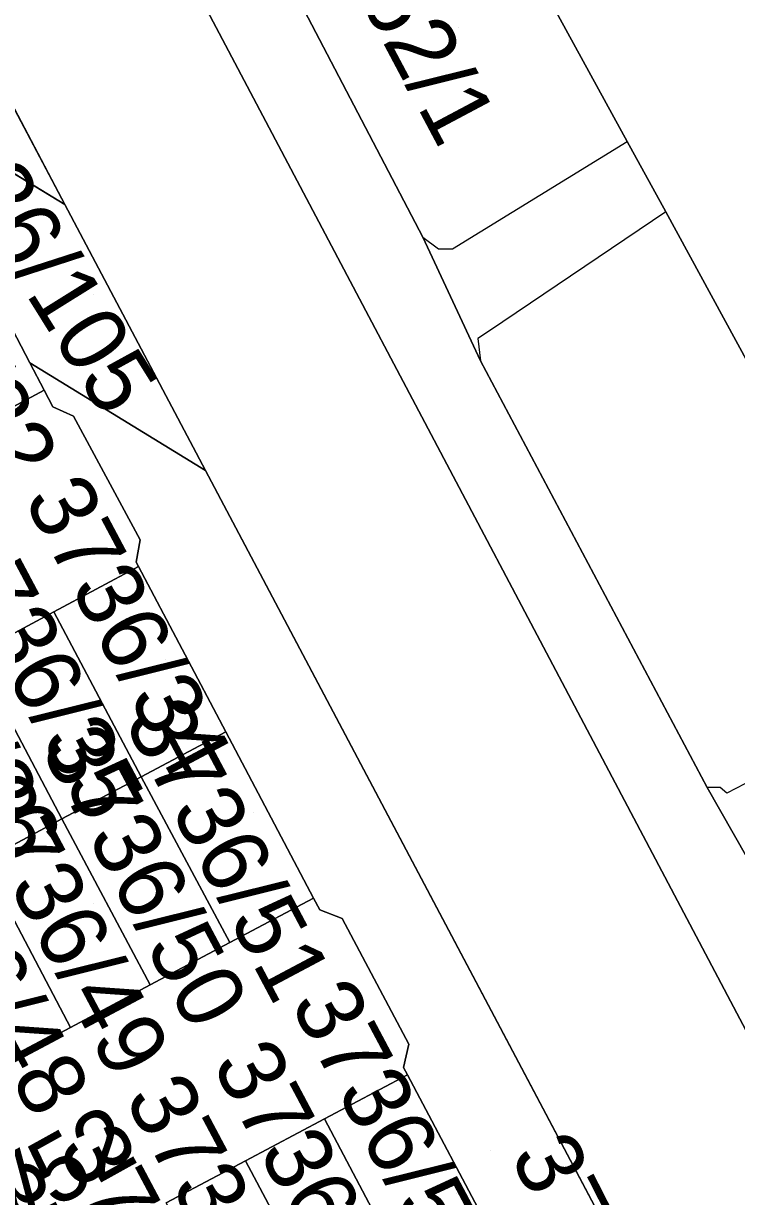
# Model space of a CAD drawing. Extents: x -262715 to -259381, y -1237238 to -1231182.
# Drawn here: x -261709.07 to -261687.73, y -1235445 to -1235409.89 of the extents above; entities that cross this region are included whole.
import ezdxf

# ---------------------------------------------------------------- set-up
doc = ezdxf.new("R2010")
doc.units = 0
for name, color, linetype in [('body_kn', 7, 'Continuous'), ('kladpar_druhypozemkov', 7, 'Continuous'), ('kladpar_hranice', 7, 'Continuous'), ('kladpar_parcelnecisla', 7, 'Continuous'), ('kladpar_plochy', 7, 'Continuous'), ('zappar_hrandruhpozemk', 7, 'Continuous')]:
    doc.layers.add(name, color=color, linetype=linetype)

msp = doc.modelspace()

# ---------------------------------------------------------------- linework, layer by layer
at = {"layer": 'body_kn'}
for p, q in [((-261691, -1235413.42), (-261691, -1235413.42)), ((-261707.83, -1235415.31), (-261707.83, -1235415.31)), ((-261707.83, -1235415.31), (-261707.83, -1235415.31)), ((-261689.85, -1235415.53), (-261689.85, -1235415.53)), ((-261689.85, -1235415.53), (-261689.85, -1235415.53)), ((-261697.12, -1235416.29), (-261697.12, -1235416.29)), ((-261697.12, -1235416.29), (-261697.12, -1235416.29)), ((-261696.65, -1235416.64), (-261696.65, -1235416.64)), ((-261696.23, -1235416.64), (-261696.23, -1235416.64)), ((-261695.12, -1235419.09), (-261695.12, -1235419.09)), ((-261695.47, -1235419.32), (-261695.47, -1235419.32)), ((-261708.88, -1235420.05), (-261708.88, -1235420.05)), ((-261708.88, -1235420.05), (-261708.88, -1235420.05)), ((-261695.39, -1235419.99), (-261695.39, -1235419.99)), ((-261708.45, -1235420.87), (-261708.45, -1235420.87)), ((-261708.19, -1235421.37), (-261708.19, -1235421.37)), ((-261707.57, -1235421.65), (-261707.57, -1235421.65)), ((-261703.62, -1235423.27), (-261703.62, -1235423.27)), ((-261703.62, -1235423.27), (-261703.62, -1235423.27)), ((-261705.58, -1235425.35), (-261705.58, -1235425.35)), ((-261705.7, -1235426.02), (-261705.7, -1235426.02)), ((-261705.63, -1235426.15), (-261705.63, -1235426.15)), ((-261705.63, -1235426.15), (-261705.63, -1235426.15)), ((-261708.16, -1235427.5), (-261708.16, -1235427.5)), ((-261708.16, -1235427.5), (-261708.16, -1235427.5)), ((-261703.02, -1235431.09), (-261703.02, -1235431.09)), ((-261705.55, -1235432.44), (-261705.55, -1235432.44)), ((-261705.55, -1235432.44), (-261705.55, -1235432.44)), ((-261688.61, -1235432.76), (-261688.61, -1235432.76)), ((-261688.22, -1235432.76), (-261688.22, -1235432.76)), ((-261688.02, -1235432.93), (-261688.02, -1235432.93)), ((-261707.92, -1235433.7), (-261707.92, -1235433.7)), ((-261707.92, -1235433.7), (-261707.92, -1235433.7)), ((-261700.39, -1235436.07), (-261700.39, -1235436.07)), ((-261700.2, -1235436.42), (-261700.2, -1235436.42)), ((-261699.53, -1235436.68), (-261699.53, -1235436.68)), ((-261702.9, -1235437.4), (-261702.9, -1235437.4)), ((-261705.28, -1235438.67), (-261705.28, -1235438.67)), ((-261707.66, -1235439.94), (-261707.66, -1235439.94)), ((-261697.54, -1235440.44), (-261697.54, -1235440.44)), ((-261697.7, -1235441.14), (-261697.7, -1235441.14)), ((-261697.58, -1235441.36), (-261697.58, -1235441.36)), ((-261697.58, -1235441.36), (-261697.58, -1235441.36)), ((-261700.06, -1235442.68), (-261700.06, -1235442.68)), ((-261700.06, -1235442.68), (-261700.06, -1235442.68)), ((-261702.43, -1235443.94), (-261702.43, -1235443.94)), ((-261702.43, -1235443.94), (-261702.43, -1235443.94))]:
    msp.add_line(p, q, dxfattribs=at)
at = {"layer": 'kladpar_druhypozemkov'}
for p, q in [((-261696.05, -1235410), (-261696.05, -1235410)), ((-261706.98, -1235418), (-261706.98, -1235418)), ((-261704.82, -1235428.93), (-261704.82, -1235428.93)), ((-261707.06, -1235430.46), (-261707.06, -1235430.46)), ((-261702.18, -1235433.52), (-261702.18, -1235433.52)), ((-261704.28, -1235435.56), (-261704.28, -1235435.56)), ((-261706.99, -1235436.23), (-261706.99, -1235436.23)), ((-261709.05, -1235438.03), (-261709.05, -1235438.03)), ((-261695.09, -1235443.64), (-261695.09, -1235443.64)), ((-261709.02, -1235444.57), (-261709.02, -1235444.57)), ((-261696.12, -1235444.91), (-261696.12, -1235444.91))]:
    msp.add_line(p, q, dxfattribs=at)
at = {"layer": 'kladpar_hranice'}
for p, q in [((-261712.43, -1235406.61), (-261707.83, -1235415.31)), ((-261713.02, -1235412.15), (-261707.83, -1235415.31)), ((-261707.83, -1235415.31), (-261713.02, -1235412.15)), ((-261707.83, -1235415.31), (-261703.62, -1235423.27)), ((-261703.62, -1235423.27), (-261708.88, -1235420.05)), ((-261708.88, -1235420.05), (-261703.62, -1235423.27)), ((-261703.62, -1235423.27), (-261678.85, -1235470.11))]:
    msp.add_line(p, q, dxfattribs=at)
for points in [[(-261809.04, -1235212.19), (-261808.62, -1235214.91), (-261807.47, -1235217.13), (-261805.77, -1235218.58), (-261802.73, -1235220.01), (-261795.65, -1235222.6), (-261786.63, -1235237.16), (-261748.08, -1235303.79), (-261742.98, -1235312.77), (-261741.37, -1235315.34), (-261739.11, -1235317.34), (-261735.07, -1235317.75), (-261705.46, -1235303.06), (-261703.37, -1235307.52), (-261732.44, -1235322.67), (-261734.95, -1235324.2), (-261737.36, -1235326.94), (-261738.5, -1235329.5), (-261738.26, -1235334.93), (-261737.37, -1235339), (-261730.12, -1235359.71), (-261723.19, -1235372.37), (-261670.09, -1235472.89), (-261667.96, -1235476.77)], [(-261661.1, -1235489.22), (-261662.36, -1235486.93), (-261667.96, -1235476.77), (-261670.09, -1235472.89), (-261723.19, -1235372.37), (-261730.12, -1235359.71)], [(-261801.27, -1235369.39), (-261787.77, -1235379.3), (-261783.89, -1235381.96), (-261746.22, -1235413.83), (-261733.45, -1235436.74), (-261727.89, -1235446.72), (-261708.1, -1235482.24), (-261703.58, -1235487.53), (-261696.5, -1235491.96), (-261691.65, -1235492.63), (-261686.53, -1235491.33), (-261674.14, -1235485.03), (-261672.98, -1235482.32), (-261673.71, -1235479.97), (-261673.82, -1235479.62), (-261676.06, -1235475.38), (-261678.85, -1235470.11), (-261703.62, -1235423.27), (-261707.83, -1235415.31), (-261712.43, -1235406.61), (-261716.8, -1235398.35), (-261718.47, -1235395.18), (-261719.26, -1235393.69), (-261731.81, -1235369.96)], [(-261687.01, -1235435.56), (-261688.61, -1235432.76), (-261695.39, -1235419.99), (-261697.12, -1235416.29), (-261703.87, -1235403.36)], [(-261703.87, -1235403.36), (-261697.12, -1235416.29), (-261695.39, -1235419.99), (-261688.61, -1235432.76), (-261687.01, -1235435.56), (-261686.87, -1235435.81), (-261680.44, -1235448.17), (-261678.75, -1235451.66), (-261672.49, -1235463.55), (-261670.5, -1235466.92), (-261668.07, -1235471.7), (-261667.66, -1235471.95), (-261667.22, -1235471.86), (-261660.3, -1235467.54), (-261658.33, -1235466.33), (-261656.48, -1235469.79), (-261658.39, -1235470.88), (-261665.17, -1235475.69), (-261665.53, -1235476.08), (-261665.58, -1235476.48), (-261656.26, -1235493.1)], [(-261678.89, -1235408.97), (-261675.43, -1235415.26), (-261685.41, -1235421.49), (-261686.33, -1235421.98), (-261689.85, -1235415.53), (-261691, -1235413.42), (-261695.01, -1235406.09)], [(-261695.01, -1235406.09), (-261691, -1235413.42), (-261689.85, -1235415.53), (-261686.33, -1235421.98)], [(-261708.88, -1235420.05), (-261710.98, -1235416.04), (-261713.02, -1235412.15)], [(-261710.98, -1235416.04), (-261708.88, -1235420.05), (-261708.45, -1235420.87), (-261710.97, -1235422.21), (-261713.57, -1235417.42), (-261710.98, -1235416.04)], [(-261686.99, -1235461.2), (-261689.6, -1235456.32), (-261689.8, -1235455.95), (-261689.62, -1235455.51), (-261691.75, -1235451.55), (-261692.22, -1235451.46), (-261692.43, -1235451.06), (-261695.01, -1235446.21), (-261697.58, -1235441.36), (-261697.7, -1235441.14), (-261697.54, -1235440.44), (-261699.53, -1235436.68), (-261700.2, -1235436.42), (-261700.39, -1235436.07), (-261703.02, -1235431.09), (-261705.63, -1235426.15), (-261705.7, -1235426.02), (-261705.58, -1235425.35), (-261707.57, -1235421.65), (-261708.19, -1235421.37), (-261708.45, -1235420.87), (-261708.88, -1235420.05)], [(-261710.97, -1235422.21), (-261708.45, -1235420.87), (-261708.19, -1235421.37), (-261707.57, -1235421.65), (-261705.58, -1235425.35), (-261705.7, -1235426.02), (-261705.63, -1235426.15), (-261708.16, -1235427.5), (-261710.53, -1235428.77)], [(-261705.63, -1235426.15), (-261703.02, -1235431.09), (-261705.55, -1235432.44), (-261708.16, -1235427.5), (-261705.63, -1235426.15)], [(-261708.16, -1235427.5), (-261705.55, -1235432.44), (-261707.92, -1235433.7), (-261710.53, -1235428.77), (-261708.16, -1235427.5)], [(-261710.53, -1235428.77), (-261707.92, -1235433.7), (-261710.29, -1235434.97), (-261712.91, -1235430.03), (-261710.53, -1235428.77)], [(-261705.55, -1235432.44), (-261703.02, -1235431.09), (-261700.39, -1235436.07), (-261702.9, -1235437.4), (-261705.55, -1235432.44)], [(-261707.92, -1235433.7), (-261705.55, -1235432.44), (-261702.9, -1235437.4), (-261705.28, -1235438.67), (-261707.92, -1235433.7)], [(-261710.29, -1235434.97), (-261707.92, -1235433.7), (-261705.28, -1235438.67), (-261707.66, -1235439.94), (-261710.29, -1235434.97)], [(-261712.61, -1235436.2), (-261710.29, -1235434.97), (-261707.66, -1235439.94), (-261710, -1235441.18), (-261712.61, -1235436.2)], [(-261719.44, -1235446.21), (-261717.06, -1235444.94), (-261714.7, -1235443.68), (-261712.37, -1235442.44), (-261710, -1235441.18), (-261707.66, -1235439.94), (-261705.28, -1235438.67), (-261702.9, -1235437.4), (-261700.39, -1235436.07), (-261700.2, -1235436.42), (-261699.53, -1235436.68), (-261697.54, -1235440.44), (-261697.7, -1235441.14), (-261697.58, -1235441.36), (-261700.06, -1235442.68), (-261702.43, -1235443.94), (-261704.8, -1235445.19)], [(-261697.58, -1235441.36), (-261695.01, -1235446.21), (-261697.5, -1235447.54), (-261700.06, -1235442.68), (-261697.58, -1235441.36)], [(-261700.06, -1235442.68), (-261697.5, -1235447.54), (-261699.85, -1235448.79), (-261702.43, -1235443.94), (-261700.06, -1235442.68)], [(-261702.43, -1235443.94), (-261699.85, -1235448.79), (-261702.22, -1235450.05), (-261704.8, -1235445.19), (-261702.43, -1235443.94)]]:
    msp.add_lwpolyline(points, dxfattribs=at)
at = {"layer": 'kladpar_plochy'}
for points in [[(-261661.1, -1235489.22), (-261662.36, -1235486.93), (-261667.96, -1235476.77), (-261670.09, -1235472.89), (-261723.19, -1235372.37), (-261730.12, -1235359.71)], [(-261730.12, -1235359.71), (-261723.19, -1235372.37), (-261670.09, -1235472.89), (-261667.96, -1235476.77), (-261671.4, -1235474.67), (-261665.81, -1235484.81), (-261662.36, -1235486.93), (-261661.1, -1235489.22), (-261659.04, -1235491.67), (-261656.26, -1235493.1), (-261652.41, -1235493.92)], [(-261801.27, -1235369.39), (-261787.77, -1235379.3), (-261783.89, -1235381.96), (-261746.22, -1235413.83), (-261733.45, -1235436.74), (-261727.89, -1235446.72), (-261708.1, -1235482.24), (-261703.58, -1235487.53), (-261696.5, -1235491.96), (-261691.65, -1235492.63), (-261686.53, -1235491.33), (-261674.14, -1235485.03), (-261672.98, -1235482.32), (-261673.71, -1235479.97), (-261673.82, -1235479.62), (-261676.06, -1235475.38), (-261678.85, -1235470.11), (-261703.62, -1235423.27), (-261707.83, -1235415.31), (-261712.43, -1235406.61), (-261716.8, -1235398.35), (-261718.47, -1235395.18), (-261719.26, -1235393.69), (-261731.81, -1235369.96)], [(-261687.01, -1235435.56), (-261688.61, -1235432.76), (-261695.39, -1235419.99), (-261697.12, -1235416.29), (-261703.87, -1235403.36)], [(-261703.87, -1235403.36), (-261697.12, -1235416.29), (-261695.39, -1235419.99), (-261688.61, -1235432.76), (-261687.01, -1235435.56), (-261686.87, -1235435.81), (-261680.44, -1235448.17), (-261678.75, -1235451.66), (-261672.49, -1235463.55), (-261670.5, -1235466.92), (-261668.07, -1235471.7), (-261667.66, -1235471.95), (-261667.22, -1235471.86), (-261660.3, -1235467.54), (-261658.33, -1235466.33), (-261656.48, -1235469.79), (-261658.39, -1235470.88), (-261665.17, -1235475.69), (-261665.53, -1235476.08), (-261665.58, -1235476.48), (-261656.26, -1235493.1)], [(-261678.89, -1235408.97), (-261675.43, -1235415.26), (-261685.41, -1235421.49), (-261686.33, -1235421.98), (-261689.85, -1235415.53), (-261691, -1235413.42), (-261695.01, -1235406.09)], [(-261695.01, -1235406.09), (-261691, -1235413.42), (-261689.85, -1235415.53), (-261686.33, -1235421.98)], [(-261686.99, -1235461.2), (-261689.6, -1235456.32), (-261689.8, -1235455.95), (-261689.62, -1235455.51), (-261691.75, -1235451.55), (-261692.22, -1235451.46), (-261692.43, -1235451.06), (-261695.01, -1235446.21), (-261697.58, -1235441.36), (-261697.7, -1235441.14), (-261697.54, -1235440.44), (-261699.53, -1235436.68), (-261700.2, -1235436.42), (-261700.39, -1235436.07), (-261703.02, -1235431.09), (-261705.63, -1235426.15), (-261705.7, -1235426.02), (-261705.58, -1235425.35), (-261707.57, -1235421.65), (-261708.19, -1235421.37), (-261708.45, -1235420.87), (-261708.88, -1235420.05), (-261703.62, -1235423.27), (-261678.85, -1235470.11)], [(-261710.97, -1235422.21), (-261708.45, -1235420.87), (-261708.19, -1235421.37), (-261707.57, -1235421.65), (-261705.58, -1235425.35), (-261705.7, -1235426.02), (-261705.63, -1235426.15), (-261708.16, -1235427.5), (-261710.53, -1235428.77)], [(-261719.44, -1235446.21), (-261717.06, -1235444.94), (-261714.7, -1235443.68), (-261712.37, -1235442.44), (-261710, -1235441.18), (-261707.66, -1235439.94), (-261705.28, -1235438.67), (-261702.9, -1235437.4), (-261700.39, -1235436.07), (-261700.2, -1235436.42), (-261699.53, -1235436.68), (-261697.54, -1235440.44), (-261697.7, -1235441.14), (-261697.58, -1235441.36), (-261700.06, -1235442.68), (-261702.43, -1235443.94), (-261704.8, -1235445.19)]]:
    msp.add_lwpolyline(points, dxfattribs=at)
for points in [[(-261713.02, -1235412.15), (-261713.52, -1235411.19), (-261713.66, -1235410.92), (-261713.54, -1235410.58), (-261715.6, -1235406.74), (-261715.94, -1235406.66), (-261716.34, -1235405.93), (-261717.71, -1235403.4), (-261712.43, -1235406.61), (-261707.83, -1235415.31)], [(-261708.88, -1235420.05), (-261710.98, -1235416.04), (-261713.02, -1235412.15), (-261707.83, -1235415.31), (-261703.62, -1235423.27)], [(-261710.98, -1235416.04), (-261708.88, -1235420.05), (-261708.45, -1235420.87), (-261710.97, -1235422.21), (-261713.57, -1235417.42)], [(-261705.63, -1235426.15), (-261703.02, -1235431.09), (-261705.55, -1235432.44), (-261708.16, -1235427.5)], [(-261708.16, -1235427.5), (-261705.55, -1235432.44), (-261707.92, -1235433.7), (-261710.53, -1235428.77)], [(-261710.53, -1235428.77), (-261707.92, -1235433.7), (-261710.29, -1235434.97), (-261712.91, -1235430.03)], [(-261705.55, -1235432.44), (-261703.02, -1235431.09), (-261700.39, -1235436.07), (-261702.9, -1235437.4)], [(-261707.92, -1235433.7), (-261705.55, -1235432.44), (-261702.9, -1235437.4), (-261705.28, -1235438.67)], [(-261710.29, -1235434.97), (-261707.92, -1235433.7), (-261705.28, -1235438.67), (-261707.66, -1235439.94)], [(-261712.61, -1235436.2), (-261710.29, -1235434.97), (-261707.66, -1235439.94), (-261710, -1235441.18)], [(-261697.58, -1235441.36), (-261695.01, -1235446.21), (-261697.5, -1235447.54), (-261700.06, -1235442.68)], [(-261700.06, -1235442.68), (-261697.5, -1235447.54), (-261699.85, -1235448.79), (-261702.43, -1235443.94)], [(-261702.43, -1235443.94), (-261699.85, -1235448.79), (-261702.22, -1235450.05), (-261704.8, -1235445.19)]]:
    msp.add_lwpolyline(points, close=True, dxfattribs=at)
at = {"layer": 'zappar_hrandruhpozemk'}
for p, q in [((-261689.85, -1235415.53), (-261695.12, -1235419.09)), ((-261681.12, -1235429.34), (-261688.02, -1235432.93))]:
    msp.add_line(p, q, dxfattribs=at)
for points in [[(-261697.12, -1235416.29), (-261696.65, -1235416.64), (-261696.23, -1235416.64), (-261691, -1235413.42)], [(-261695.12, -1235419.09), (-261695.47, -1235419.32), (-261695.39, -1235419.99)], [(-261688.02, -1235432.93), (-261688.22, -1235432.76), (-261688.61, -1235432.76)]]:
    msp.add_lwpolyline(points, dxfattribs=at)

# ---------------------------------------------------------------- texts
at = {"layer": 'kladpar_parcelnecisla'}
for s, rotation, p in [('3762/1', 298, (-261700.444, -1235406.464)), ('3736/105', 302, (-261712.57, -1235412.302)), ('3736/32', 299, (-261714.377, -1235415.341)), ('3736/34', 298, (-261709.083, -1235424.132)), ('3736/35', 298, (-261711.698, -1235425.393)), ('3736/36', 298, (-261714.143, -1235426.642)), ('3736/51', 298, (-261706.078, -1235430.795)), ('3736/50', 298, (-261708.575, -1235431.596)), ('3736/49', 298, (-261710.915, -1235433.052)), ('3736/48', 298, (-261713.306, -1235434.221)), ('3736/53', 298, (-261701.108, -1235439.223)), ('3736/54', 298, (-261703.45, -1235441.033)), ('3736/55', 298, (-261706.066, -1235442.055)), ('3736/52', 29, (-261714.018, -1235448.614)), ('3736/56', 298, (-261708.07, -1235443.543)), ('3736/104', 297, (-261694.529, -1235443.784)), ('3736/57', 298, (-261710.638, -1235444.665))]:
    msp.add_text(s, height=2, rotation=rotation, dxfattribs=at).set_placement(p)

doc.saveas('drawing.dxf')
